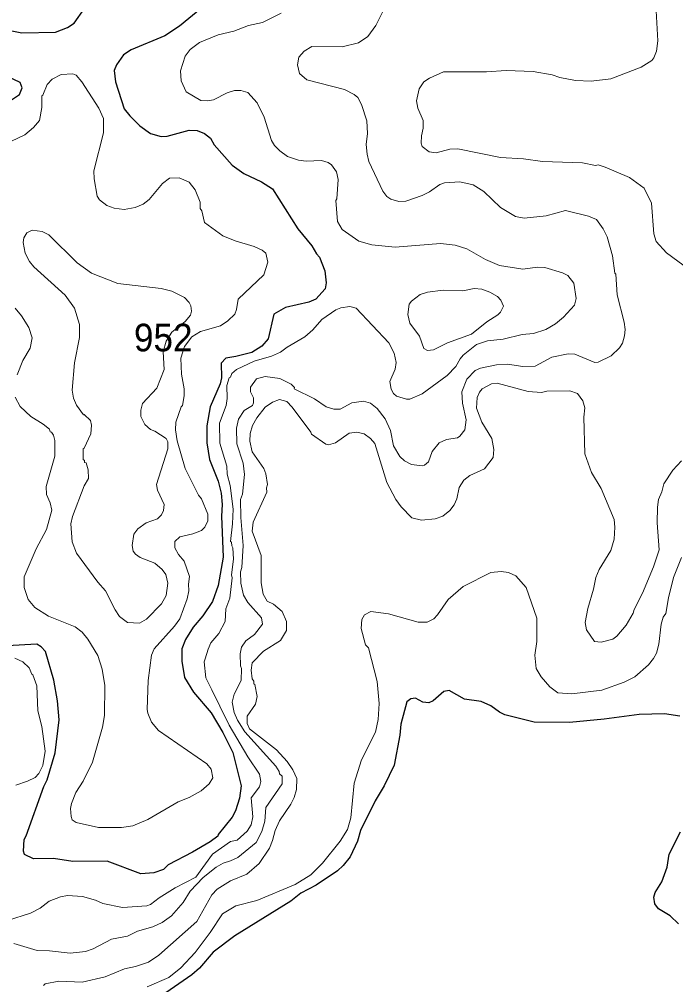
# Model space of a CAD drawing. Extents: x 447.8 to 473.9, y 7733.1 to 7760.8.
# Drawn here: x 452.654 to 454.554, y 7734.674 to 7737.469 of the extents above; entities that cross this region are included whole.
import ezdxf

# ---------------------------------------------------------------- set-up
doc = ezdxf.new("R2010")
doc.units = 0
doc.header["$LTSCALE"] = 0.032
doc.layers.add('1', color=7, linetype='Continuous', lineweight=25)
doc.layers.add('2', color=7, linetype='Continuous', lineweight=13)
doc.layers.add('21', color=7, linetype='Continuous')

msp = doc.modelspace()

# ---------------------------------------------------------------- linework, layer by layer
at = {"layer": '1'}
for points in [[(452.6225, 7737.4379), (452.6611, 7737.43), (452.7587, 7737.432), (452.7934, 7737.4456), (452.8125, 7737.4581), (452.8422, 7737.5008)], [(453.1821, 7737.5028), (453.1176, 7737.4489), (453.0753, 7737.4214), (452.9774, 7737.3811), (452.9553, 7737.3664), (452.9356, 7737.3369), (452.9288, 7737.3208), (452.9321, 7737.2881), (452.9576, 7737.2098), (452.9734, 7737.1896), (453.0028, 7737.1603), (453.0333, 7737.1388), (453.0647, 7737.1294), (453.0824, 7737.1312), (453.1456, 7737.1477), (453.1684, 7737.1469), (453.1903, 7737.1388), (453.2077, 7737.1253), (453.2178, 7737.1054), (453.2705, 7737.0465), (453.3035, 7737.0225), (453.3552, 7736.9986), (453.3864, 7736.9778), (453.4606, 7736.8623), (453.5008, 7736.8129), (453.5143, 7736.7897), (453.5234, 7736.7805), (453.5381, 7736.7413), (453.5426, 7736.706), (453.5393, 7736.6891), (453.5119, 7736.6585), (453.4916, 7736.6503), (453.4249, 7736.6347), (453.391, 7736.615), (453.3744, 7736.5442), (453.3558, 7736.523), (453.3272, 7736.5046), (453.2812, 7736.4923), (453.2514, 7736.488), (453.2382, 7736.4733)], [(452.6054, 7737.219), (452.6543, 7737.2518), (452.6626, 7737.2704), (452.6566, 7737.2866), (452.5841, 7737.3201)], [(453.2382, 7736.4733), (453.2397, 7736.4312), (453.2357, 7736.4135), (453.206, 7736.3466), (453.1965, 7736.292), (453.1965, 7736.2427)], [(453.1965, 7736.2427), (453.2047, 7736.1947), (453.2292, 7736.1317), (453.2382, 7736.0968), (453.2413, 7736.0644), (453.2389, 7736.0303), (453.2445, 7735.9117), (453.2295, 7735.8293), (453.2127, 7735.7838), (453.185, 7735.7422), (453.1576, 7735.709), (453.1351, 7735.6736), (453.1241, 7735.6463), (453.124, 7735.6104), (453.1325, 7735.5635), (453.1578, 7735.5207), (453.209, 7735.4605), (453.2433, 7735.4043), (453.2717, 7735.3461), (453.2958, 7735.2496), (453.2917, 7735.214), (453.2798, 7735.1775), (453.2704, 7735.1585), (453.2293, 7735.1086), (453.2291, 7735.1038), (453.2062, 7735.0872), (453.1551, 7735.0574), (453.0846, 7735.0212), (453.0711, 7735.0075), (453.0434, 7734.9977), (453.0058, 7734.9947), (452.9083, 7735.0314), (452.8093, 7735.03), (452.7528, 7735.0395), (452.6947, 7735.038), (452.6687, 7735.0503), (452.6659, 7735.0605), (452.6675, 7735.0946), (452.6737, 7735.1051), (452.725, 7735.2477), (452.7347, 7735.2673), (452.7575, 7735.3456), (452.7692, 7735.4403), (452.7648, 7735.4956), (452.7541, 7735.5555), (452.7295, 7735.6382), (452.7174, 7735.6518), (452.705, 7735.6594), (452.6185, 7735.6552)], [(454.566, 7735.4514), (454.522, 7735.458), (454.4482, 7735.4564), (454.3472, 7735.4427), (454.2469, 7735.4332), (454.1448, 7735.434), (454.0594, 7735.4555), (454.0442, 7735.4628), (454.0189, 7735.4812), (453.9913, 7735.4935), (453.9424, 7735.5006), (453.8983, 7735.5252), (453.8831, 7735.5227), (453.8519, 7735.4961), (453.8396, 7735.4902), (453.8223, 7735.4918), (453.8008, 7735.5035), (453.7871, 7735.5018), (453.7755, 7735.4925), (453.7585, 7735.4279), (453.7558, 7735.3964), (453.7389, 7735.3098), (453.7105, 7735.2491), (453.6837, 7735.206), (453.6415, 7735.1201), (453.6325, 7735.0894), (453.6117, 7735.0444), (453.5914, 7735.0185), (453.5751, 7735.003), (453.5134, 7734.962), (453.4693, 7734.9387), (453.4395, 7734.9157), (453.2776, 7734.8151), (453.2155, 7734.7676), (453.1754, 7734.7219), (453.153, 7734.7027), (453.0657, 7734.6415)], [(454.5626, 7734.8502), (454.5383, 7734.8728), (454.5042, 7734.8936), (454.4937, 7734.9079), (454.4911, 7734.9273), (454.4948, 7734.9411), (454.5137, 7734.9713), (454.5295, 7735.0139), (454.5353, 7735.0519), (454.5682, 7735.1168)]]:
    msp.add_lwpolyline(points, dxfattribs=at)
at = {"layer": '2'}
for points in [[(454.3301, 7737.0473), (454.3216, 7737.0463), (454.2847, 7737.054), (454.1689, 7737.0572), (454.1135, 7737.0651), (454.0473, 7737.069), (453.9231, 7737.094), (453.9003, 7737.0932), (453.8605, 7737.0829), (453.84, 7737.0852), (453.8204, 7737.1011), (453.817, 7737.1107), (453.8178, 7737.1321), (453.8232, 7737.1538), (453.8232, 7737.1757), (453.8078, 7737.2118), (453.8041, 7737.2332), (453.8114, 7737.268), (453.825, 7737.288), (453.8412, 7737.2986), (453.8817, 7737.3169), (454.0068, 7737.3169), (454.0632, 7737.3208), (454.1411, 7737.3176), (454.1968, 7737.3088), (454.219, 7737.3009), (454.2639, 7737.2921), (454.3098, 7737.2897), (454.3659, 7737.2971), (454.4543, 7737.3303), (454.4849, 7737.3494), (454.4907, 7737.3572), (454.4983, 7737.3773), (454.5022, 7737.4067), (454.4934, 7737.5645)], [(453.4116, 7737.4868), (453.3579, 7737.4599), (453.3176, 7737.4515), (453.2745, 7737.4351), (453.2296, 7737.4238), (453.1758, 7737.4023), (453.1483, 7737.3816), (453.1342, 7737.3624), (453.1204, 7737.3195), (453.1227, 7737.2908), (453.1371, 7737.2596), (453.1795, 7737.2342), (453.1988, 7737.2328), (453.2157, 7737.2363), (453.2556, 7737.2558), (453.277, 7737.2631), (453.2949, 7737.263), (453.3154, 7737.2573), (453.3425, 7737.2276), (453.3632, 7737.1855), (453.3842, 7737.1185), (453.3923, 7737.1035), (453.4079, 7737.088), (453.43, 7737.0719), (453.4623, 7737.0612), (453.4839, 7737.058), (453.5292, 7737.0604), (453.5477, 7737.0549), (453.5577, 7737.0478), (453.5723, 7737.0278), (453.5772, 7737.005), (453.5733, 7736.9496), (453.5701, 7736.9446), (453.5749, 7736.8834), (453.5882, 7736.8605), (453.6364, 7736.8269), (453.6744, 7736.8163), (453.7417, 7736.809), (453.8732, 7736.82), (453.9157, 7736.8151), (453.9494, 7736.8045), (454.0034, 7736.7739), (454.0442, 7736.7566), (454.1116, 7736.7454), (454.1537, 7736.7511), (454.1751, 7736.7507), (454.2265, 7736.7349), (454.2422, 7736.7272)], [(453.7079, 7737.4957), (453.6858, 7737.4513), (453.6633, 7737.4198), (453.6354, 7737.4014), (453.5881, 7737.3897), (453.5011, 7737.3906), (453.4784, 7737.3768), (453.4629, 7737.3595), (453.4594, 7737.3377), (453.4655, 7737.3119), (453.4861, 7737.2937), (453.5953, 7737.2663), (453.6236, 7737.2514), (453.634, 7737.2425), (453.6441, 7737.2221), (453.6599, 7737.1747), (453.6615, 7737.1389), (453.6583, 7737.107), (453.6606, 7737.0791), (453.666, 7737.057), (453.7066, 7736.9715), (453.7175, 7736.9563), (453.729, 7736.948), (453.7524, 7736.9416), (453.7733, 7736.9425), (453.8203, 7736.9586), (453.8412, 7736.9691), (453.8715, 7736.9906), (453.8848, 7736.9961), (453.9294, 7736.9986), (453.9676, 7736.9898), (453.999, 7736.971), (454.0467, 7736.9244), (454.0901, 7736.8978), (454.1156, 7736.8937), (454.1795, 7736.9001), (454.2353, 7736.916), (454.3015, 7736.8996), (454.3253, 7736.8894), (454.3443, 7736.8623), (454.3558, 7736.8393), (454.3708, 7736.7842), (454.3779, 7736.7342), (454.3812, 7736.7314), (454.3845, 7736.6713), (454.4053, 7736.5923), (454.4076, 7736.5706), (454.4062, 7736.553), (454.3997, 7736.531), (454.3914, 7736.5183), (454.3671, 7736.4947), (454.3296, 7736.476), (454.3198, 7736.4756), (454.2623, 7736.4993), (454.243, 7736.5008), (454.1955, 7736.4905), (454.147, 7736.4644), (454.1112, 7736.4641), (454.0673, 7736.4704), (454.0351, 7736.4682), (453.9886, 7736.4591), (453.9733, 7736.4519), (453.9494, 7736.4269), (453.9349, 7736.39), (453.9368, 7736.3573), (453.9475, 7736.3093), (453.9434, 7736.2807), (453.9294, 7736.2617), (453.9225, 7736.2571), (453.891, 7736.2523), (453.8695, 7736.2431), (453.849, 7736.2178), (453.8388, 7736.1875), (453.8269, 7736.1781), (453.8204, 7736.1763), (453.789, 7736.1797), (453.7691, 7736.1905), (453.7556, 7736.2032), (453.7374, 7736.2337)], [(452.6316, 7737.116), (452.67, 7737.1348), (452.6945, 7737.1563), (452.7121, 7737.1765), (452.7195, 7737.2134), (452.7188, 7737.2476), (452.7219, 7737.2498), (452.7348, 7737.2808), (452.7493, 7737.296), (452.7748, 7737.3096), (452.8085, 7737.3112), (452.8183, 7737.307), (452.8348, 7737.2879), (452.8838, 7737.2118), (452.8976, 7737.1823), (452.8974, 7737.1406), (452.8695, 7737.0303), (452.8702, 7737.007), (452.8789, 7736.957), (452.8857, 7736.9466), (452.9069, 7736.9299), (452.9284, 7736.9226), (452.9576, 7736.9185), (452.9893, 7736.9241), (453.0124, 7736.9339), (453.0303, 7736.9471), (453.068, 7736.9936), (453.0891, 7737.0095), (453.1171, 7737.0106), (453.1457, 7736.9975), (453.1628, 7736.9754), (453.1772, 7736.9393), (453.1779, 7736.9211), (453.182, 7736.9148), (453.19, 7736.8803), (453.2435, 7736.842), (453.2785, 7736.8278), (453.3337, 7736.8113), (453.3568, 7736.8006), (453.3679, 7736.7916), (453.3731, 7736.766)], [(454.491, 7736.8483), (454.484, 7736.9366), (454.4625, 7736.9798), (454.42, 7737.0112), (454.3504, 7737.0412), (454.3301, 7737.0473)], [(454.5928, 7736.7446), (454.5274, 7736.7932), (454.498, 7736.8262), (454.491, 7736.8483)], [(453.3731, 7736.766), (453.3617, 7736.7296), (453.2879, 7736.6586), (453.283, 7736.6284), (453.2782, 7736.6157), (453.2571, 7736.5957)], [(454.2422, 7736.7272), (454.2593, 7736.7052), (454.2658, 7736.6607), (454.2609, 7736.6413), (454.2297, 7736.6066), (454.2062, 7736.5878)], [(454.2062, 7736.5878), (454.1782, 7736.571), (454.1426, 7736.5594), (454.1096, 7736.556), (454.0545, 7736.5426), (454.0097, 7736.5378), (453.9773, 7736.5273), (453.9393, 7736.4966), (453.9298, 7736.4857), (453.9177, 7736.4638), (453.8928, 7736.4373), (453.82, 7736.3847), (453.7848, 7736.3695), (453.7749, 7736.3695), (453.7459, 7736.3783), (453.7371, 7736.3861), (453.7304, 7736.3984), (453.7265, 7736.4202), (453.7424, 7736.4565), (453.7447, 7736.4751), (453.7395, 7736.5022), (453.7239, 7736.5321), (453.629, 7736.6331), (453.6109, 7736.6379), (453.5848, 7736.634), (453.57, 7736.6278), (453.5299, 7736.6002), (453.5033, 7736.5696), (453.4805, 7736.5499), (453.4297, 7736.5201), (453.41, 7736.5052), (453.3837, 7736.4935), (453.3336, 7736.4793), (453.2825, 7736.4554), (453.2695, 7736.4431), (453.2655, 7736.4331), (453.2619, 7736.4312), (453.2551, 7736.4089), (453.2559, 7736.3715), (453.2526, 7736.3509), (453.2334, 7736.2993), (453.2342, 7736.2416), (453.2542, 7736.175), (453.2559, 7736.1518), (453.2645, 7736.1192), (453.2726, 7736.0511), (453.2712, 7736.0081), (453.2655, 7735.957), (453.2686, 7735.9547), (453.2687, 7735.9446), (453.2718, 7735.9386), (453.2742, 7735.9057), (453.2679, 7735.8608), (453.2701, 7735.8514), (453.2638, 7735.7931), (453.252, 7735.7625), (453.2498, 7735.7252), (453.2311, 7735.6907), (453.2086, 7735.664), (453.2005, 7735.6452), (453.192, 7735.6178), (453.1893, 7735.6083), (453.1942, 7735.5619), (453.2114, 7735.5276), (453.2343, 7735.4801), (453.2611, 7735.4254), (453.3159, 7735.3333), (453.3489, 7735.2837), (453.3535, 7735.2621), (453.3496, 7735.2468), (453.3247, 7735.2144), (453.3303, 7735.1598), (453.3252, 7735.1365), (453.3137, 7735.1183), (453.285, 7735.0927), (453.2655, 7735.0884), (453.2131, 7735.0521), (453.1651, 7734.9851), (453.1052, 7734.9546), (453.0588, 7734.9253), (453.0336, 7734.9059), (453.0235, 7734.9024), (452.9522, 7734.897), (452.8955, 7734.9089), (452.8748, 7734.9181), (452.8373, 7734.9289), (452.7938, 7734.9321), (452.7727, 7734.9277), (452.7405, 7734.9153), (452.7142, 7734.8955), (452.686, 7734.8806), (452.6196, 7734.8601)], [(452.6476, 7736.4398), (452.6643, 7736.4813), (452.6853, 7736.5168), (452.6915, 7736.5465), (452.681, 7736.577), (452.6599, 7736.6101), (452.6416, 7736.6325)], [(453.2571, 7736.5957), (453.2368, 7736.582), (453.1785, 7736.5649), (453.1529, 7736.55), (453.132, 7736.5219), (453.1218, 7736.4877), (453.1231, 7736.4418), (453.1307, 7736.3993), (453.1307, 7736.3792), (453.1259, 7736.3505), (453.1228, 7736.3475), (453.1075, 7736.3025), (453.106, 7736.2801), (453.1112, 7736.2485), (453.1337, 7736.1689), (453.1731, 7736.0914), (453.1812, 7736.0808), (453.1995, 7736.0358), (453.1997, 7736.017), (453.191, 7735.9986), (453.1817, 7735.9886), (453.1558, 7735.9789), (453.1182, 7735.9703), (453.1039, 7735.957), (453.1037, 7735.939), (453.1149, 7735.919), (453.1311, 7735.8998), (453.1468, 7735.8556), (453.1436, 7735.8338), (453.1451, 7735.8143), (453.1396, 7735.7907), (453.1183, 7735.7331), (453.1027, 7735.7119), (453.0446, 7735.6461), (453.0367, 7735.6278), (453.0266, 7735.5549), (453.0237, 7735.471), (453.0258, 7735.4596), (453.0368, 7735.4341), (453.0568, 7735.4101), (453.1963, 7735.3131), (453.2092, 7735.2977), (453.2141, 7735.2723), (453.2037, 7735.2551), (453.1805, 7735.235), (453.1459, 7735.2162), (453.1141, 7735.2028), (453.0264, 7735.1517), (452.9821, 7735.1339), (452.95, 7735.1286), (452.8827, 7735.1294), (452.8182, 7735.1437), (452.8073, 7735.1508), (452.8038, 7735.1612), (452.8022, 7735.1842), (452.8046, 7735.198), (452.8171, 7735.2298), (452.8383, 7735.2627), (452.8661, 7735.3183), (452.8952, 7735.4199), (452.9007, 7735.4532), (452.9015, 7735.5397), (452.8935, 7735.5878), (452.8812, 7735.627), (452.8524, 7735.6747), (452.836, 7735.6941), (452.8159, 7735.7101), (452.7382, 7735.7412), (452.6985, 7735.7661), (452.6796, 7735.7895), (452.6681, 7735.8242), (452.6675, 7735.8546), (452.7026, 7735.9354), (452.733, 7735.9915), (452.7476, 7736.0479), (452.7432, 7736.0693), (452.733, 7736.0935), (452.7316, 7736.116), (452.7563, 7736.2043), (452.7565, 7736.2492), (452.7524, 7736.2649), (452.7469, 7736.2738), (452.743, 7736.275), (452.7409, 7736.2821), (452.7234, 7736.2971)], [(453.6502, 7736.363), (453.6169, 7736.3582), (453.5829, 7736.3407), (453.5646, 7736.3407), (453.5425, 7736.3471), (453.5085, 7736.3706), (453.45, 7736.3994), (453.4504, 7736.4031), (453.4407, 7736.4126), (453.4084, 7736.4294), (453.3659, 7736.4352), (453.3403, 7736.4279), (453.3232, 7736.4043), (453.3233, 7736.3907), (453.3319, 7736.3731), (453.332, 7736.3583), (453.3289, 7736.3506), (453.3051, 7736.336), (453.2888, 7736.3112), (453.2823, 7736.2855), (453.2839, 7736.24), (453.3015, 7736.1842), (453.3063, 7736.1512), (453.2998, 7736.0937), (453.2943, 7736.0789), (453.2951, 7736.0264), (453.3016, 7735.9459), (453.2984, 7735.8819), (453.2943, 7735.8697), (453.295, 7735.8367), (453.3029, 7735.8017), (453.315, 7735.7805), (453.3551, 7735.736), (453.3583, 7735.7178), (453.3348, 7735.6877), (453.3097, 7735.6698), (453.2976, 7735.6507), (453.2935, 7735.6314), (453.2943, 7735.5969), (453.2975, 7735.5893), (453.2959, 7735.5549), (453.2763, 7735.5147), (453.2703, 7735.4922), (453.2762, 7735.4617), (453.2858, 7735.4397), (453.307, 7735.4062), (453.3964, 7735.3063), (453.4064, 7735.2909), (453.4068, 7735.2848), (453.4145, 7735.2771), (453.4145, 7735.2556), (453.3678, 7735.1873), (453.3648, 7735.147), (453.3564, 7735.1173), (453.3394, 7735.0857), (453.2864, 7735.0424), (453.2651, 7735.0322), (453.2438, 7735.0259), (453.224, 7735.0141), (453.1866, 7734.9839), (453.149, 7734.9448), (453.1285, 7734.9116), (453.0947, 7734.873), (453.0672, 7734.8535), (453.04, 7734.841), (452.9964, 7734.8291), (452.9667, 7734.8147), (452.9212, 7734.8057), (452.8675, 7734.7773), (452.8454, 7734.7703), (452.801, 7734.7655), (452.7415, 7734.7718), (452.7055, 7734.7725), (452.6385, 7734.7926)], [(453.4979, 7736.2737), (453.4996, 7736.2676), (453.5415, 7736.2388), (453.5489, 7736.2373), (453.569, 7736.2423), (453.6092, 7736.271), (453.6313, 7736.2732), (453.6524, 7736.2686), (453.6705, 7736.2558), (453.6828, 7736.2409), (453.7179, 7736.1276), (453.7436, 7736.0787), (453.7598, 7736.057), (453.79, 7736.0259), (453.8182, 7736.0184), (453.8575, 7736.0228), (453.8802, 7736.0304), (453.9, 7736.047), (453.9127, 7736.0632), (453.9205, 7736.0807), (453.9268, 7736.1133), (453.9407, 7736.1348), (453.9586, 7736.1483), (454.0007, 7736.1677), (454.0253, 7736.2003), (454.0277, 7736.2234), (454.0217, 7736.2552), (453.9933, 7736.3029), (453.9773, 7736.3433), (453.9796, 7736.374), (453.9863, 7736.3899), (453.9938, 7736.3987), (454.0211, 7736.4139), (454.0377, 7736.416), (454.1273, 7736.3911), (454.1661, 7736.3887), (454.1809, 7736.3926), (454.2481, 7736.3934), (454.2696, 7736.3852), (454.2849, 7736.3641), (454.2914, 7736.3445), (454.2883, 7736.3168), (454.2915, 7736.2112), (454.3101, 7736.1564), (454.3387, 7736.1105), (454.3756, 7736.0204), (454.378, 7735.9986), (454.3756, 7735.9643), (454.3668, 7735.931), (454.3321, 7735.8759), (454.323, 7735.853), (454.3163, 7735.8187), (454.2995, 7735.7629), (454.2923, 7735.7225), (454.2958, 7735.7011), (454.3194, 7735.6675), (454.3383, 7735.6657), (454.3719, 7735.6738), (454.3842, 7735.683), (454.4109, 7735.7151), (454.4306, 7735.7491), (454.4335, 7735.7597), (454.458, 7735.8073), (454.49, 7735.8838), (454.5061, 7735.9334), (454.5007, 7736.0116), (454.5015, 7736.0564), (454.5047, 7736.0783), (454.5142, 7736.1012), (454.5195, 7736.124), (454.5457, 7736.1634), (454.5706, 7736.1905)], [(452.7234, 7736.2971), (452.6874, 7736.3189), (452.6559, 7736.3483), (452.6419, 7736.3754)], [(453.3654, 7736.3459), (453.3873, 7736.3605), (453.4068, 7736.3686), (453.4281, 7736.3628), (453.4439, 7736.3464), (453.4979, 7736.2737)], [(453.7374, 7736.2337), (453.7286, 7736.2782), (453.7135, 7736.3125), (453.6897, 7736.3419), (453.6705, 7736.3576), (453.6502, 7736.363)], [(452.7235, 7734.671), (452.7289, 7734.6758), (452.7681, 7734.6836), (452.8361, 7734.6813), (452.9025, 7734.6963), (452.9586, 7734.7195), (452.9903, 7734.7261), (453.0276, 7734.7388), (453.0579, 7734.759), (453.1677, 7734.8569), (453.2116, 7734.9335), (453.2267, 7734.9504), (453.2657, 7734.9748), (453.3125, 7734.9941), (453.3484, 7735.025), (453.3781, 7735.0693), (453.3872, 7735.0909), (453.3947, 7735.1203), (453.4072, 7735.1483), (453.4398, 7735.1961), (453.4498, 7735.2162), (453.4563, 7735.2387), (453.4577, 7735.2705), (453.4459, 7735.2957), (453.4293, 7735.3199), (453.3988, 7735.3536), (453.3203, 7735.4147), (453.3136, 7735.4305), (453.3137, 7735.4515), (453.3372, 7735.4862), (453.3423, 7735.5078), (453.3359, 7735.5427), (453.3328, 7735.5449), (453.3327, 7735.5531), (453.328, 7735.5591), (453.3248, 7735.5842), (453.3281, 7735.6056), (453.3606, 7735.6391), (453.4105, 7735.6706), (453.4273, 7735.6996), (453.4273, 7735.7257), (453.415, 7735.7546), (453.3894, 7735.7758), (453.3719, 7735.7847), (453.3598, 7735.805), (453.3537, 7735.8372), (453.3536, 7735.9162), (453.328, 7735.9874), (453.3305, 7736.0134), (453.3709, 7736.1002), (453.3697, 7736.1121), (453.3721, 7736.1218), (453.368, 7736.1534), (453.3615, 7736.1685), (453.3282, 7736.2163), (453.3208, 7736.2472), (453.3222, 7736.2697), (453.3293, 7736.2926), (453.3412, 7736.3151), (453.3654, 7736.3459)], [(454.5705, 7735.9104), (454.5481, 7735.853), (454.5333, 7735.7936), (454.5254, 7735.7488), (454.5179, 7735.7377), (454.5119, 7735.718), (454.5054, 7735.66), (454.4981, 7735.6341), (454.4902, 7735.6183), (454.475, 7735.5999), (454.4354, 7735.5656), (454.4049, 7735.55), (454.3401, 7735.5267), (454.2535, 7735.5158), (454.213, 7735.519), (454.1901, 7735.5361), (454.1642, 7735.5652), (454.1503, 7735.5895), (454.1464, 7735.6276), (454.1519, 7735.6673), (454.1519, 7735.7353), (454.1215, 7735.824), (454.0909, 7735.8579), (454.0703, 7735.8676), (454.0488, 7735.8701), (454.0189, 7735.8676), (453.9388, 7735.8267), (453.8953, 7735.7896), (453.8649, 7735.745), (453.8538, 7735.733), (453.8346, 7735.7234), (453.8086, 7735.7234), (453.7226, 7735.7481), (453.6715, 7735.7546), (453.653, 7735.7443), (453.6452, 7735.7312), (453.6438, 7735.705), (453.6565, 7735.6575), (453.6646, 7735.6491), (453.6901, 7735.5517), (453.6959, 7735.4883), (453.6926, 7735.4416), (453.6854, 7735.4047), (453.6444, 7735.3246), (453.6229, 7735.2573), (453.6134, 7735.1573), (453.604, 7735.1236), (453.583, 7735.0895), (453.5321, 7735.0257), (453.4976, 7734.9921), (453.4525, 7734.9639), (453.3414, 7734.918), (453.2807, 7734.9025), (453.2418, 7734.8786), (453.2066, 7734.8249), (453.1631, 7734.7665), (453.1217, 7734.7227), (453.0865, 7734.6943), (453.0243, 7734.6674)], [(452.6434, 7735.2512), (452.6777, 7735.2627), (452.7002, 7735.2737), (452.7103, 7735.2855), (452.7218, 7735.3086), (452.7284, 7735.3501), (452.7194, 7735.4218), (452.7075, 7735.4664), (452.7043, 7735.5394), (452.6931, 7735.5708), (452.6901, 7735.5726), (452.6826, 7735.591), (452.6645, 7735.6085), (452.6407, 7735.6194)]]:
    msp.add_lwpolyline(points, dxfattribs=at)
for points in [[(452.8421, 7736.325), (452.8401, 7736.3243), (452.8195, 7736.3515), (452.8109, 7736.3721), (452.8065, 7736.3953), (452.8141, 7736.4741), (452.8285, 7736.5481), (452.8285, 7736.585), (452.8133, 7736.6331), (452.7862, 7736.6706), (452.6961, 7736.752), (452.6831, 7736.7675), (452.6712, 7736.7924), (452.6651, 7736.8233), (452.6667, 7736.8366), (452.6753, 7736.8508), (452.6909, 7736.8588), (452.7203, 7736.8551), (452.739, 7736.8451), (452.8216, 7736.7643), (452.8633, 7736.7345), (452.9396, 7736.7045), (453.0644, 7736.6901), (453.095, 7736.6817), (453.1323, 7736.6635), (453.146, 7736.6491), (453.1508, 7736.6395), (453.1525, 7736.624), (453.1498, 7736.6121), (453.1339, 7736.594), (453.0951, 7736.5629), (453.0789, 7736.5376), (453.0707, 7736.5067), (453.0731, 7736.4548), (453.0518, 7736.4012), (453.0107, 7736.3571), (453.0057, 7736.3378), (453.0057, 7736.3193), (453.0173, 7736.296), (453.0336, 7736.2814), (453.0466, 7736.2764), (453.0792, 7736.2556), (453.0842, 7736.2456), (453.0843, 7736.2254), (453.0507, 7736.1217), (453.054, 7736.1054), (453.0737, 7736.0643), (453.0712, 7736.0473), (453.0659, 7736.0346), (453.0541, 7736.0226), (453.0207, 7736.0114), (452.9971, 7735.9934), (452.9856, 7735.9787), (452.9802, 7735.9459), (452.9833, 7735.9294), (452.9899, 7735.9203), (453.0036, 7735.9104), (453.0462, 7735.8945), (453.0677, 7735.8761), (453.078, 7735.8615), (453.0842, 7735.836), (453.0794, 7735.8011), (453.0654, 7735.7765), (453.0222, 7735.7318), (453.0022, 7735.7209), (452.9674, 7735.7223), (452.9443, 7735.74), (452.9311, 7735.7594), (452.9031, 7735.8138), (452.8811, 7735.8389), (452.8195, 7735.9236), (452.807, 7735.9563), (452.803, 7736.0082), (452.8079, 7736.0296), (452.842, 7736.1179), (452.8542, 7736.1397), (452.8535, 7736.1647), (452.8471, 7736.1845), (452.8425, 7736.186), (452.8422, 7736.1919), (452.8388, 7736.1945), (452.839, 7736.2256), (452.8421, 7736.2269), (452.8612, 7736.2686), (452.863, 7736.2935), (452.8599, 7736.3073)], [(453.8357, 7736.6786), (453.8807, 7736.6844), (453.9378, 7736.6829), (453.9708, 7736.6892), (453.9929, 7736.6877), (454.016, 7736.6795), (454.0379, 7736.6661), (454.0481, 7736.6557), (454.0557, 7736.6383), (454.0474, 7736.6215), (454.0391, 7736.6132), (454.0077, 7736.593), (453.9628, 7736.5578), (453.8938, 7736.5323), (453.8531, 7736.5124), (453.8357, 7736.5105), (453.8249, 7736.5157), (453.8129, 7736.5513), (453.7841, 7736.5891), (453.7785, 7736.6145), (453.7824, 7736.644), (453.7895, 7736.653), (453.8144, 7736.6719)]]:
    msp.add_lwpolyline(points, close=True, dxfattribs=at)

# ---------------------------------------------------------------- texts
at = {"layer": '21', "width": 0.95}
msp.add_text('952', height=0.08, dxfattribs=at).set_placement((452.9858, 7736.5077))

doc.saveas('drawing.dxf')
